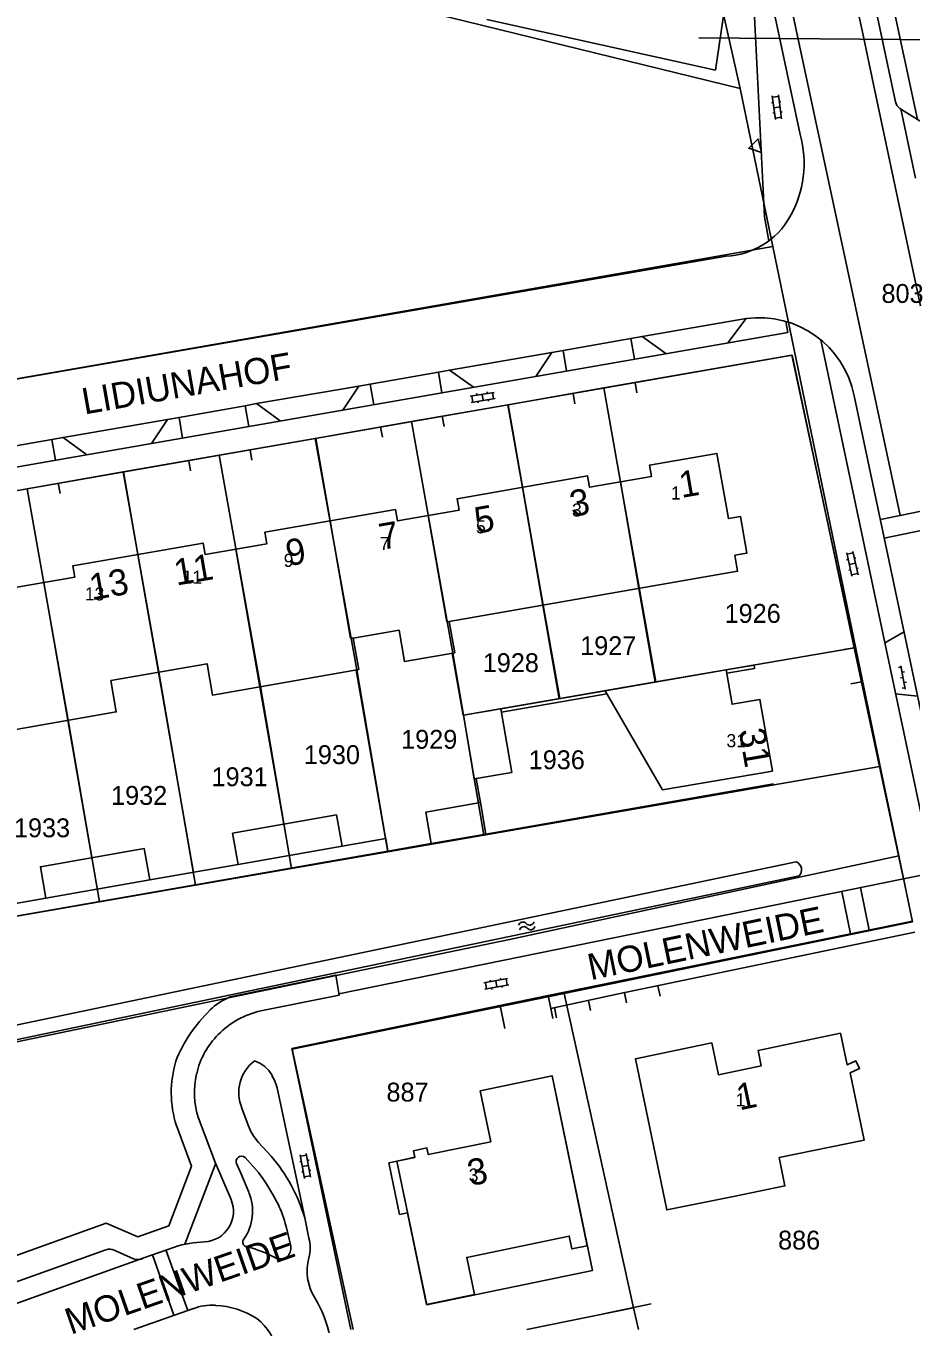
# Model space of a CAD drawing. Extents: x 148816 to 151297, y 399515 to 402500.
# Drawn here: x 150591.3 to 150675.7, y 400500.5 to 400624.4 of the extents above; entities that cross this region are included whole.
import ezdxf

# ---------------------------------------------------------------- set-up
doc = ezdxf.new("R2010")
doc.units = 0
for name, color, linetype in [('B01 Hoofdgebouw  [D] Norm', 7, 'Continuous'), ('B01 Hoofdgebouw  [T] Norm', 7, 'Continuous'), ('B01 hoofgebouw', 7, 'Continuous'), ('B02 Bijgebouw  [T] Norm', 7, 'Continuous'), ('B07 Tussenmuur  [T] Norm', 7, 'Continuous'), ('G01 perceelsgrens', 7, 'Continuous'), ('S02 Open verharding  Norm', 7, 'Continuous'), ('S05 Water  Norm', 7, 'Continuous'), ('T01 Muur  [T] Gem', 7, 'Continuous'), ('T04 Haag heg  [D] Gem', 7, 'Continuous'), ('T09 Insteek water  [T] Norm', 7, 'Continuous'), ('V00 Kant verharding algemeen  [T] Norm', 7, 'Continuous'), ('V00 Kant verharding algemeen secundair  [T] Gem', 7, 'Continuous'), ('V00 Kant verharding algemeen secundair  [T] Norm', 7, 'Continuous'), ('W10 Duiker  [T] Gem', 7, 'Continuous'), ('Z01 perceelnummer', 7, 'Continuous'), ('Z02 huisnummer', 7, 'Continuous'), ('Z02 Huisnummer  [Tekst] Norm', 7, 'Continuous'), ('Z06 straatnaam', 7, 'Continuous')]:
    doc.layers.add(name, color=color, linetype=linetype)

msp = doc.modelspace()

# ---------------------------------------------------------------- linework, layer by layer
at = {"layer": 'B01 Hoofdgebouw  [D] Norm'}
for q in [(150650.41, 400520.94), (150658.74, 400512.71)]:
    msp.add_line((150652.38, 400511.42), q, dxfattribs=at)
at = {"layer": 'B01 Hoofdgebouw  [T] Norm'}
for p, q in [((150631.41, 400567.51), (150631.63, 400567.55)), ((150622.23, 400565.97), (150622.48, 400565.95)), ((150661.09, 400526.62), (150668.94, 400528.27)), ((150668.94, 400528.27), (150669.58, 400525.25)), ((150649.39, 400525.84), (150656.67, 400527.35)), ((150656.67, 400527.35), (150657.3, 400524.32)), ((150650.41, 400520.94), (150649.39, 400525.84)), ((150661.39, 400525.18), (150661.09, 400526.62)), ((150657.3, 400524.32), (150661.39, 400525.18)), ((150669.58, 400525.25), (150670.41, 400525.64)), ((150670.76, 400524.92), (150669.87, 400524.5)), ((150670.41, 400525.64), (150670.76, 400524.92)), ((150669.87, 400524.5), (150671.19, 400518.07)), ((150671.19, 400518.07), (150663.09, 400516.41)), ((150663.09, 400516.41), (150663.64, 400513.71)), ((150663.64, 400513.71), (150658.74, 400512.71))]:
    msp.add_line(p, q, dxfattribs=at)
msp.add_lwpolyline([(150585.95, 400556.5), (150599.89, 400558.93), (150599.37, 400561.92), (150608.54, 400563.52), (150609.06, 400560.53), (150623, 400562.97), (150622.48, 400565.95), (150626.85, 400566.71), (150627.37, 400563.73), (150632.16, 400564.57), (150631.63, 400567.55), (150659.13, 400572.35), (150658.87, 400573.87), (150660.02, 400574.07), (150659.4, 400577.56), (150658.26, 400577.36), (150657.16, 400583.58), (150650.72, 400582.45), (150650.91, 400581.37), (150645.01, 400580.35), (150644.83, 400581.43), (150632.39, 400579.26), (150632.58, 400578.17), (150626.69, 400577.14), (150626.5, 400578.23), (150614.05, 400576.06), (150614.25, 400574.97), (150608.36, 400573.95), (150608.17, 400575.03), (150595.74, 400572.86), (150595.92, 400571.78), (150590.04, 400570.75)], dxfattribs=at)
for points in [[(150646.5, 400560.94), (150651.96, 400551.49), (150662.45, 400553.28), (150661.26, 400560.12), (150658.6, 400559.66), (150658.03, 400562.94)], [(150634.59, 400522.79), (150635.59, 400517.92), (150629.63, 400516.7), (150629.5, 400517.33), (150628.24, 400517.07), (150628.37, 400516.43), (150625.88, 400515.91), (150626.9, 400511), (150627.64, 400511.13), (150629.46, 400502.4), (150634.04, 400503.35), (150633.31, 400506.89), (150643.08, 400508.93), (150643.33, 400507.7), (150644.8, 400508), (150641.44, 400524.22)]]:
    msp.add_lwpolyline(points, close=True, dxfattribs=at)
at = {"layer": 'B01 hoofgebouw'}
for points in [[(150661.1, 400613.59), (150661.4, 400612.29), (150660.2, 400612.69), (150661.1, 400613.59)], [(150657.16, 400583.58), (150658.26, 400577.36), (150659.4, 400577.56), (150660.02, 400574.07), (150658.87, 400573.87), (150659.13, 400572.35), (150631.63, 400567.55), (150632.16, 400564.57), (150627.37, 400563.73), (150626.85, 400566.71), (150622.48, 400565.95), (150623, 400562.97), (150609.06, 400560.53), (150608.54, 400563.52), (150599.37, 400561.92), (150599.89, 400558.93), (150585.95, 400556.5)], [(150590.04, 400570.75), (150595.92, 400571.78), (150595.74, 400572.86), (150608.17, 400575.03), (150608.36, 400573.95), (150614.25, 400574.97), (150614.05, 400576.06), (150626.5, 400578.23), (150626.69, 400577.14), (150632.58, 400578.17), (150632.39, 400579.26), (150644.83, 400581.43), (150645.01, 400580.35), (150650.91, 400581.37), (150650.72, 400582.45), (150657.16, 400583.58)], [(150646.5, 400560.94), (150658.03, 400562.94), (150658.6, 400559.66), (150661.26, 400560.12), (150662.45, 400553.28), (150651.96, 400551.49), (150646.5, 400560.94)], [(150650.41, 400520.94), (150649.39, 400525.84), (150656.67, 400527.35), (150657.3, 400524.32), (150661.39, 400525.18), (150661.09, 400526.62), (150668.94, 400528.27), (150669.58, 400525.25), (150670.41, 400525.64), (150670.76, 400524.92), (150669.87, 400524.5), (150671.19, 400518.07), (150663.09, 400516.41), (150663.64, 400513.71), (150658.74, 400512.71)], [(150634.39, 400503.38), (150629.49, 400502.37), (150626.65, 400516.08), (150628.37, 400516.44), (150628.24, 400517.07), (150629.5, 400517.33), (150629.63, 400516.7), (150635.59, 400517.92), (150634.59, 400522.79), (150641.44, 400524.22), (150642.46, 400519.33)], [(150658.74, 400512.71), (150652.38, 400511.42), (150650.41, 400520.94)], [(150642.46, 400519.33), (150645.29, 400505.64), (150634.39, 400503.38)]]:
    msp.add_lwpolyline(points, dxfattribs=at)
at = {"layer": 'B02 Bijgebouw  [T] Norm'}
msp.add_lwpolyline([(150636.57, 400559.22), (150637.61, 400553.15), (150634.02, 400552.53), (150632.98, 400558.61), (150636.57, 400559.22)], dxfattribs=at)
for points in [[(150635.13, 400547.28), (150629.92, 400546.37), (150629.4, 400549.36), (150634.61, 400550.28)], [(150621.41, 400546.11), (150611.5, 400544.36), (150610.98, 400547.35), (150620.88, 400549.1)], [(150603.08, 400542.9), (150593.17, 400541.15), (150592.65, 400544.15), (150602.55, 400545.89)]]:
    msp.add_lwpolyline(points, close=True, dxfattribs=at)
at = {"layer": 'B07 Tussenmuur  [T] Norm'}
for p, q in [((150638.61, 400580.34), (150640.57, 400569.11)), ((150647.96, 400580.86), (150649.72, 400570.7)), ((150620.28, 400577.14), (150622.23, 400565.97)), ((150629.64, 400577.66), (150631.41, 400567.51)), ((150611.3, 400574.46), (150613.58, 400561.33)), ((150601.95, 400573.94), (150603.91, 400562.71)), ((150592.98, 400571.27), (150595.28, 400558.13))]:
    msp.add_line(p, q, dxfattribs=at)
at = {"layer": 'G01 perceelsgrens'}
for points in [[(150659.37, 400618.4), (150624.05, 400627.06), (150605.44, 400633.67), (150602.69, 400634.67)], [(150659.37, 400618.4), (150657.83, 400625.32)], [(150662.49, 400603.32), (150659.37, 400618.4)], [(150651.99, 400601.48), (150662.49, 400603.32)], [(150674.5, 400545.19), (150673.05, 400552.18), (150662.49, 400603.32)], [(150651.99, 400601.48), (150608.43, 400593.86)], [(150608.43, 400593.86), (150558.98, 400585.22)], [(150664.31, 400592.96), (150646.37, 400589.83)], [(150664.31, 400592.96), (150670.27, 400565.05)], [(150646.37, 400589.83), (150637.24, 400588.23)], [(150646.37, 400589.83), (150651.35, 400561.78)], [(150637.24, 400588.23), (150628.03, 400586.62)], [(150637.24, 400588.23), (150640.59, 400569.11)], [(150628.03, 400586.62), (150618.86, 400585.02)], [(150628.03, 400586.62), (150631.99, 400564.54)], [(150618.86, 400585.02), (150609.7, 400583.42)], [(150618.86, 400585.02), (150622.84, 400562.94), (150625.77, 400545.57)], [(150609.7, 400583.42), (150600.55, 400581.82)], [(150609.7, 400583.42), (150613.65, 400561.34), (150616.61, 400543.98)], [(150600.55, 400581.82), (150591.39, 400580.22)], [(150600.55, 400581.82), (150603.95, 400562.72), (150607.45, 400542.39)], [(150591.39, 400580.22), (150582.25, 400578.63)], [(150591.39, 400580.22), (150595.31, 400558.13), (150598.29, 400540.8)], [(150640.59, 400569.11), (150642.18, 400560.19)], [(150631.99, 400564.54), (150632.99, 400558.6)], [(150670.27, 400565.05), (150651.35, 400561.78)], [(150670.27, 400565.05), (150672.7, 400553.71)], [(150651.35, 400561.78), (150642.18, 400560.19)], [(150642.18, 400560.19), (150632.99, 400558.6)], [(150632.99, 400558.6), (150634.93, 400547.16)], [(150634.93, 400547.16), (150672.7, 400553.71)], [(150625.77, 400545.57), (150634.93, 400547.16)], [(150674.5, 400545.19), (150637.39, 400537.21), (150571.4, 400523.52), (150574.26, 400511.17), (150564.2, 400507.67)], [(150616.61, 400543.98), (150625.77, 400545.57)], [(150675.8, 400538.91), (150674.5, 400545.19)], [(150607.45, 400542.39), (150616.61, 400543.98)], [(150598.29, 400540.8), (150607.45, 400542.39)], [(150589.12, 400539.21), (150598.29, 400540.8)], [(150675.8, 400538.91), (150642.58, 400532.07)], [(150642.58, 400532.07), (150616.66, 400526.75), (150622.47, 400500)], [(150649.22, 400502.09), (150642.58, 400532.07)], [(150649.22, 400502.09), (150639.05, 400500)], [(150649.68, 400500), (150649.22, 400502.09)]]:
    msp.add_lwpolyline(points, dxfattribs=at)
at = {"layer": 'S02 Open verharding  Norm'}
for p, q in [((150662.43, 400617.7), (150662.74, 400615.42)), ((150662.45, 400617.55), (150663.04, 400617.63)), ((150663.02, 400617.78), (150663.33, 400615.5)), ((150662.52, 400617.05), (150662.37, 400617.03)), ((150663.18, 400616.64), (150662.58, 400616.56)), ((150663.26, 400617.15), (150663.11, 400617.13)), ((150662.65, 400616.06), (150662.5, 400616.04)), ((150662.72, 400615.57), (150663.31, 400615.65)), ((150663.39, 400616.16), (150663.24, 400616.14)), ((150633.64, 400589.04), (150635.91, 400589.41)), ((150633.88, 400588.47), (150633.79, 400589.06)), ((150634.26, 400589.29), (150634.28, 400589.15)), ((150634.77, 400589.23), (150634.87, 400588.63)), ((150635.24, 400589.46), (150635.27, 400589.31)), ((150635.86, 400588.8), (150635.76, 400589.39)), ((150633.74, 400588.45), (150636.01, 400588.82)), ((150634.38, 400588.55), (150634.4, 400588.41)), ((150635.36, 400588.72), (150635.39, 400588.57)), ((150669.54, 400574.1), (150670.03, 400571.86)), ((150669.57, 400573.96), (150670.15, 400574.09)), ((150670.12, 400574.23), (150670.62, 400571.99)), ((150669.68, 400573.47), (150669.53, 400573.44)), ((150670.37, 400573.11), (150669.78, 400572.98)), ((150670.41, 400573.63), (150670.26, 400573.6)), ((150669.89, 400572.49), (150669.74, 400572.46)), ((150670, 400572), (150670.58, 400572.13)), ((150670.62, 400572.65), (150670.48, 400572.62)), ((150674.71, 400563.2), (150674.46, 400563.15)), ((150675.1, 400561.11), (150674.69, 400563.32)), ((150674.89, 400562.22), (150674.65, 400562.17)), ((150674.8, 400562.71), (150675.05, 400562.75)), ((150674.98, 400561.73), (150675.23, 400561.77)), ((150675.07, 400561.23), (150674.83, 400561.19)), ((150634.94, 400533.08), (150637.2, 400533.49)), ((150635.55, 400533.34), (150635.57, 400533.2)), ((150636.07, 400533.29), (150636.18, 400532.7)), ((150636.53, 400533.52), (150636.56, 400533.38)), ((150637.16, 400532.88), (150637.05, 400533.47)), ((150635.04, 400532.49), (150637.31, 400532.9)), ((150635.19, 400532.51), (150635.08, 400533.1)), ((150635.68, 400532.61), (150635.71, 400532.46)), ((150636.67, 400532.79), (150636.69, 400532.64)), ((150617.53, 400516.05), (150617.38, 400516.02)), ((150617.41, 400516.69), (150617.83, 400514.43)), ((150617.44, 400516.54), (150618.03, 400516.65)), ((150618, 400516.8), (150618.42, 400514.54)), ((150618.27, 400516.18), (150618.12, 400516.16)), ((150617.71, 400515.06), (150617.57, 400515.04)), ((150618.21, 400515.67), (150617.62, 400515.56)), ((150617.8, 400514.57), (150618.39, 400514.68)), ((150618.45, 400515.2), (150618.3, 400515.17))]:
    msp.add_line(p, q, dxfattribs=at)
at = {"layer": 'S05 Water  Norm'}
for centre, start, end in [((150638.66, 400538.46), 39.9904, 163.8454), ((150638.75, 400538.02), 39.9904, 163.8454), ((150639.31, 400539.01), 219.9904, 343.8454), ((150639.4, 400538.57), 219.9904, 343.8454)]:
    msp.add_arc(centre, 0.425, start, end, dxfattribs=at)
at = {"layer": 'T01 Muur  [T] Gem'}
for p, q in [((150646.5, 400560.94), (150636.57, 400559.22)), ((150646.67, 400560.64), (150636.63, 400558.9)), ((150634.42, 400550.24), (150634.02, 400552.53)), ((150634.61, 400550.28), (150634.21, 400552.57))]:
    msp.add_line(p, q, dxfattribs=at)
msp.add_lwpolyline([(150658.03, 400562.94), (150660.7, 400563.4), (150660.75, 400563.07), (150658.09, 400562.61)], dxfattribs=at)
at = {"layer": 'T04 Haag heg  [D] Gem'}
for p, q in [((150637.23, 400588.22), (150638.61, 400580.34)), ((150618.9, 400585.02), (150620.28, 400577.14)), ((150600.58, 400581.83), (150601.95, 400573.94)), ((150649.72, 400570.7), (150651.28, 400561.77)), ((150640.57, 400569.11), (150642.12, 400560.18)), ((150631.93, 400564.53), (150632.96, 400558.6)), ((150603.91, 400562.71), (150607.24, 400543.62)), ((150622.76, 400562.92), (150625.56, 400546.84)), ((150613.58, 400561.33), (150615.87, 400548.22)), ((150595.28, 400558.13), (150597.56, 400545.02)), ((150635.13, 400547.28), (150662.55, 400552.08)), ((150646.36, 400501.5), (150650.89, 400502.46))]:
    msp.add_line(p, q, dxfattribs=at)
at = {"layer": 'T09 Insteek water  [T] Norm'}
for p, q in [((150657.02, 400620.15), (150635.21, 400624.97)), ((150657.87, 400626), (150657.02, 400620.15)), ((150571.41, 400525.09), (150664.73, 400544.62)), ((150571.69, 400523.75), (150665.01, 400543.28))]:
    msp.add_line(p, q, dxfattribs=at)
msp.add_arc((150664.4, 400543.85), 0.839, 316.6984, 66.8688, dxfattribs=at)
at = {"layer": 'V00 Kant verharding algemeen  [T] Norm'}
for p, q in [((150636.18, 400750), (150665.1, 400614)), ((150637.89, 400750), (150665.08, 400622.32)), ((150644.34, 400750), (150671.09, 400623.49)), ((150645.96, 400750), (150674.19, 400617.11)), ((150654.73, 400716.28), (150676.27, 400615.44)), ((150660.75, 400625.23), (150661.7, 400606.14)), ((150671.09, 400623.49), (150672.09, 400618.78)), ((150665.08, 400622.32), (150666.09, 400617.59)), ((150672.09, 400618.78), (150680.53, 400578.91)), ((150666.09, 400617.59), (150674.64, 400577.66)), ((150674.19, 400617.11), (150674.33, 400616.76)), ((150674.33, 400616.76), (150674.61, 400616.49)), ((150674.61, 400616.49), (150678.37, 400614.12)), ((150661.7, 400606.14), (150662.11, 400603.85)), ((150658.03, 400602.4), (150558.46, 400585.14)), ((150663.92, 400595.12), (150663.74, 400596.17)), ((150677.8, 400543.59), (150667.08, 400594.41)), ((150670.26, 400589.09), (150679.33, 400545.96)), ((150680.53, 400578.91), (150674.64, 400577.66)), ((150673.18, 400565.51), (150675, 400566.56)), ((150670.3, 400564.76), (150674.95, 400543.01)), ((150676.28, 400560.44), (150674.2, 400560.66)), ((150621.41, 400546.11), (150625.58, 400546.85)), ((150625.58, 400546.85), (150625.79, 400545.64)), ((150625.79, 400545.64), (150580.01, 400537.63)), ((150625.79, 400545.64), (150629.92, 400546.37)), ((150603.08, 400542.9), (150611.5, 400544.36)), ((150677.78, 400543.59), (150674.95, 400543.01)), ((150674.95, 400543.01), (150621.12, 400532.03)), ((150584.77, 400539.69), (150593.17, 400541.15)), ((150675.8, 400538.96), (150641.07, 400531.87)), ((150622.25, 400500), (150616.64, 400526.82)), ((150615.27, 400522.9), (150617.87, 400510.66)), ((150612.46, 400519.52), (150611.86, 400521.13)), ((150614.66, 400516.54), (150613.46, 400517.85)), ((150606.41, 400508.16), (150609.37, 400515.88)), ((150613.44, 400514.98), (150612.17, 400516.43)), ((150618.25, 400508.74), (150617.87, 400510.66)), ((150616.52, 400507.96), (150616.15, 400509.57)), ((150598.9, 400507.62), (150587.24, 400503.46)), ((150601.54, 400506.75), (150599.68, 400507.58)), ((150605.44, 400507.88), (150602.51, 400506.84)), ((150607.25, 400502.03), (150601.56, 400500))]:
    msp.add_line(p, q, dxfattribs=at)
for points in [[(150658.21, 400594.13), (150659.94, 400596.45)], [(150554.57, 400576.05), (150663.92, 400595.12)], [(150649.3, 400592.57), (150648.96, 400594.54), (150650.02, 400594.75), (150652.29, 400593.1)], [(150556.24, 400574.07), (150664.33, 400592.95)], [(150639.89, 400590.93), (150641.41, 400593.22), (150642.5, 400593.41), (150642.83, 400591.45)], [(150664.33, 400592.95), (150670.3, 400564.76)], [(150630.94, 400589.37), (150630.6, 400591.34), (150631.67, 400591.54), (150633.94, 400589.89)], [(150621.49, 400587.72), (150623, 400590), (150624.09, 400590.2), (150624.43, 400588.23)], [(150612.52, 400586.16), (150612.18, 400588.12), (150613.25, 400588.33), (150615.52, 400586.68)], [(150603.26, 400584.54), (150604.78, 400586.82), (150605.87, 400587.01), (150606.21, 400585.05)], [(150594.09, 400582.94), (150593.74, 400584.91), (150594.81, 400585.11), (150597.08, 400583.46)], [(150676.02, 400537.91), (150647.78, 400532.02), (150641.32, 400530.65), (150641.07, 400531.87), (150616.64, 400526.82)], [(150610.75, 400531.74), (150620.82, 400533.83), (150621.14, 400531.92), (150613.68, 400530.41)], [(150613.08, 400525.65), (150613.59, 400525.41), (150614.05, 400525.09)], [(150614.05, 400525.09), (150614.42, 400524.72), (150614.71, 400524.3)], [(150607.73, 400520.16), (150609.36, 400515.89), (150610.83, 400512.4)], [(150568.67, 400499.28), (150598.91, 400510.17), (150601.94, 400508.84), (150604.89, 400509.9), (150607.05, 400515.59), (150605.62, 400519.46)], [(150611.36, 400515.84), (150611.76, 400514.93), (150612.53, 400513.1)], [(150614.25, 400513.86), (150613.86, 400514.43), (150613.44, 400514.98)], [(150615.41, 400511.79), (150614.86, 400512.84), (150614.25, 400513.86)], [(150612.15, 400507.95), (150613.09, 400507.71), (150613.4, 400507.59)], [(150613.4, 400507.59), (150614.12, 400507.34), (150615.01, 400506.88)]]:
    msp.add_lwpolyline(points, dxfattribs=at)
for centre, radius, start, end in [((150655.11, 400611.27), 10.36, 330.3475, 15.2948), ((150657.68, 400609.78), 7.39, 272.7212, 330.4728), ((150661.18, 400587.27), 9.26, 11.3289, 97.6672), ((150612.85, 400526.43), 5.71, 111.6368, 134.6555), ((150618.65, 400520.37), 14.1, 134.1147, 158.1259), ((150615.54, 400522.23), 8.39, 102.844, 135.074), ((150615.01, 400522.75), 7.64, 134.9823, 167.4501), ((150615.58, 400522.62), 10.45, 163.29, 197.6383), ((150615.33, 400522.62), 3.77, 126.5118, 203.2568), ((150615.21, 400522.62), 7.87, 166.8716, 198.221), ((150610.59, 400521.82), 4.8, 12.9639, 31.0061), ((150617.58, 400521.46), 5.48, 200.7771, 221.2211), ((150611.83, 400516.03), 0.516, 49.982, 201.9717), ((150602.33, 400506.01), 16.21, 16.6665, 40.5244), ((150608.15, 400511.28), 2.91, 273.1198, 22.7085), ((150608.11, 400511.31), 4.77, 325.7817, 21.9574), ((150603.74, 400506.63), 12.75, 13.296, 23.8369), ((150612.42, 400508.34), 0.469, 141.5681, 235.4024), ((150614.78, 400507.8), 3.59, 344.8579, 15.1421), ((150599.25, 400506.76), 0.921, 61.9065, 111.742), ((150608.52, 400498.54), 9.83, 91.2185, 108.2244), ((150615.52, 400507.76), 1.02, 239.5282, 11.6189), ((150601.93, 400507.81), 1.13, 249.6542, 300.4998), ((150622.92, 400505.61), 4.84, 165.0018, 212.2455), ((150608.98, 400497.56), 4.78, 85.4688, 111.7672), ((150608.91, 400494.12), 8.21, 57.7941, 86.8659), ((150609.76, 400497.44), 10.65, 10.0899, 31.6421), ((150609.9, 400496.8), 5.45, 10.0969, 51.6274)]:
    msp.add_arc(centre, radius, start, end, dxfattribs=at)
at = {"layer": 'V00 Kant verharding algemeen secundair  [T] Gem'}
for p, q in [((150674.69, 400616.44), (150676.11, 400609.84)), ((150650.02, 400594.75), (150659.94, 400596.45)), ((150642.5, 400593.41), (150648.96, 400594.54)), ((150631.67, 400591.54), (150641.41, 400593.22)), ((150624.09, 400590.2), (150630.6, 400591.34)), ((150649.35, 400590.34), (150649.52, 400589.35)), ((150613.25, 400588.33), (150623, 400590)), ((150643.45, 400589.31), (150643.62, 400588.32)), ((150605.87, 400587.01), (150612.18, 400588.12)), ((150594.81, 400585.11), (150604.78, 400586.82)), ((150630.97, 400587.13), (150631.15, 400586.15)), ((150625.08, 400586.1), (150625.26, 400585.12)), ((150587.63, 400583.83), (150593.74, 400584.91)), ((150606.8, 400582.91), (150606.97, 400581.92)), ((150612.64, 400583.93), (150612.82, 400582.95)), ((150594.36, 400580.74), (150594.53, 400579.76)), ((150674.64, 400577.66), (150672.75, 400577.27)), ((150682.9, 400577.56), (150673.12, 400575.5)), ((150670.24, 400565.05), (150669.25, 400564.88)), ((150670.93, 400561.78), (150669.94, 400561.61)), ((150671.67, 400538.12), (150670.84, 400542.17)), ((150669.9, 400537.76), (150669.07, 400541.81)), ((150648.35, 400532.14), (150648.55, 400531.16)), ((150651.53, 400532.8), (150651.74, 400531.82)), ((150636.48, 400530.92), (150636.93, 400528.72)), ((150644.9, 400531.41), (150645.1, 400530.43)), ((150641.32, 400530.65), (150641.52, 400529.67)), ((150641.67, 400530.73), (150641.87, 400529.75)), ((150606.7, 400501.82), (150604.62, 400507.6)), ((150603.34, 400507.13), (150605.38, 400501.39))]:
    msp.add_line(p, q, dxfattribs=at)
at = {"layer": 'V00 Kant verharding algemeen secundair  [T] Norm'}
msp.add_line((150602.51, 400506.84), (150561.88, 400492.33), dxfattribs=at)
at = {"layer": 'W10 Duiker  [T] Gem'}
msp.add_line((150655.42, 400623.23), (150680.63, 400623.01), dxfattribs=at)

# ---------------------------------------------------------------- texts
at = {"layer": 'Z01 perceelnummer'}
for s, p in [('803', (150672.85, 400597.94)), ('1926', (150657.89, 400567.42)), ('1927', (150644.12, 400564.34)), ('1928', (150634.83, 400562.72)), ('1929', (150627.05, 400555.41)), ('1930', (150617.77, 400553.95)), ('1936', (150639.21, 400553.46)), ('1931', (150608.97, 400551.84)), ('1932', (150599.39, 400550.06)), ('1933', (150590.13, 400546.97)), ('887', (150625.65, 400521.76)), ('886', (150662.99, 400507.64))]:
    msp.add_text(s, height=1.8, dxfattribs=at).set_placement(p)
at = {"layer": 'Z02 huisnummer'}
for s, rotation, p in [('1', 9.8486, (150653.78, 400579.33)), ('3', 9.8486, (150643.35, 400577.52)), ('5', 9.9051, (150634.27, 400575.93)), ('7', 9.8486, (150625.17, 400574.37)), ('9', 9.8486, (150616.28, 400572.82)), ('11', 9.8486, (150605.62, 400570.97)), ('13', 9.8486, (150597.55, 400569.57)), ('31', 279.8486, (150659.24, 400557.17)), ('1', 11.8828, (150659.31, 400520.91)), ('3', 11.5346, (150633.65, 400513.69))]:
    msp.add_text(s, height=2.5, rotation=rotation, dxfattribs=at).set_placement(p)
at = {"layer": 'Z02 Huisnummer  [Tekst] Norm'}
for s, p in [('1', (150652.77, 400579.18)), ('3', (150643.34, 400577.56)), ('5', (150634.18, 400575.96)), ('7', (150625.01, 400574.36)), ('9', (150615.85, 400572.76)), ('11', (150606.21, 400571.16)), ('13', (150596.89, 400569.56)), ('31', (150658.07, 400555.56)), ('1', (150658.95, 400521.29)), ('3', (150633.49, 400514.12))]:
    msp.add_text(s, height=1.25, dxfattribs=at).set_placement(p)
at = {"layer": 'Z06 straatnaam'}
for s, rotation, p in [('LIDIUNAHOF', 9.9615, (150596.85, 400587.29)), ('MOLENWEIDE', 11.7145, (150645.12, 400533.33)), ('MOLENWEIDE', 19.2684, (150595.55, 400499.5))]:
    msp.add_text(s, height=2.5, rotation=rotation, dxfattribs=at).set_placement(p)

doc.saveas('drawing.dxf')
